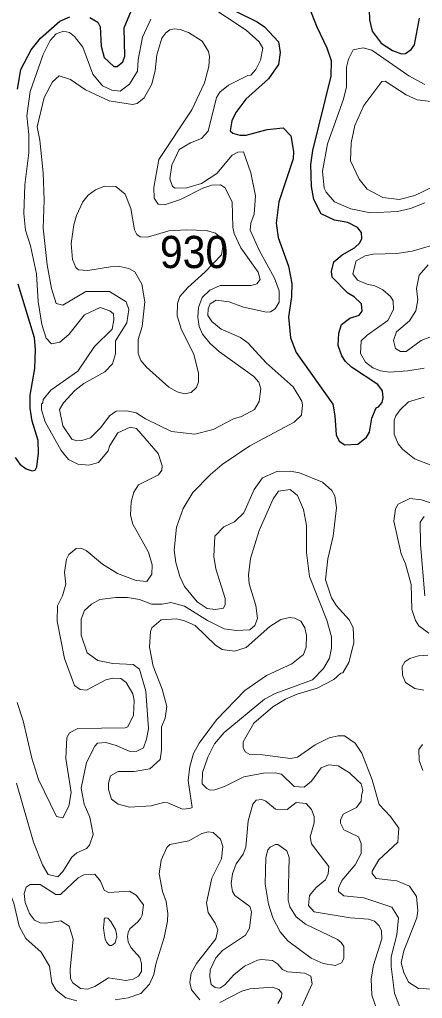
# Model space of a CAD drawing. Extents: x 763.2 to 816.8, y 7896.5 to 7952.7.
# Drawn here: x 777.389 to 779.389, y 7931.066 to 7935.931 of the extents above; entities that cross this region are included whole.
import ezdxf

# ---------------------------------------------------------------- set-up
doc = ezdxf.new("R2010")
doc.units = 0
doc.header["$LTSCALE"] = 0.064
doc.layers.add('1', color=7, linetype='Continuous', lineweight=25)
doc.layers.add('2', color=7, linetype='Continuous', lineweight=13)
doc.layers.add('21', color=7, linetype='Continuous')

msp = doc.modelspace()

# ---------------------------------------------------------------- linework, layer by layer
at = {"layer": '1'}
for points in [[(777.7382, 7935.942), (777.7766, 7935.9175), (777.7884, 7935.8955), (777.7936, 7935.7995), (777.8095, 7935.7427), (777.8562, 7935.6985), (777.8741, 7935.698), (777.9012, 7935.7217), (777.9114, 7935.7497), (777.9084, 7935.8902), (777.9528, 7935.9983)], [(778.4639, 7935.9704), (778.569, 7935.9194), (778.6052, 7935.8947), (778.6745, 7935.8209), (778.6824, 7935.7675), (778.6743, 7935.7083), (778.6249, 7935.6367), (778.5121, 7935.5353), (778.4627, 7935.4698), (778.4433, 7935.4281), (778.4343, 7935.3785), (778.4482, 7935.3671), (778.482, 7935.3563), (778.5135, 7935.3572), (778.6184, 7935.3853), (778.6981, 7935.3926), (778.7363, 7935.354), (778.7496, 7935.276), (778.7465, 7935.239), (778.6759, 7935.0254), (778.6628, 7934.9186), (778.6729, 7934.8472), (778.7234, 7934.7059), (778.7414, 7934.6195), (778.7385, 7934.5538), (778.7236, 7934.4535), (778.7333, 7934.3491), (778.7614, 7934.2761), (778.9435, 7934.0193), (778.9538, 7933.9621), (778.96, 7933.8668), (778.976, 7933.8365)], [(779.1376, 7933.9499), (779.1585, 7934.0017), (779.1716, 7934.0063), (779.1887, 7934.0285), (779.1934, 7934.0503), (779.1902, 7934.0852), (779.1682, 7934.1168), (779.0369, 7934.2042), (779.0076, 7934.232), (778.989, 7934.26), (778.9701, 7934.3106), (778.9743, 7934.3732), (778.987, 7934.4159), (779.0286, 7934.4465), (779.0746, 7934.4617), (779.09, 7934.4824), (779.0868, 7934.5188), (779.05, 7934.5523), (779.0189, 7934.5706), (778.9407, 7934.6509), (778.9373, 7934.6786), (778.9494, 7934.7268), (778.9899, 7934.7624), (779.0515, 7934.7966), (779.0788, 7934.822), (779.0881, 7934.843), (779.0866, 7934.8734), (779.0669, 7934.897), (779.0179, 7934.9225), (778.9529, 7934.9336), (778.8857, 7934.9657), (778.8491, 7935.0367), (778.8386, 7935.1011), (778.8354, 7935.2102), (778.8455, 7935.2801), (778.9365, 7935.6502), (778.937, 7935.7255), (778.9164, 7935.7896), (778.8669, 7935.8928), (778.8257, 7935.9976)], [(779.1246, 7935.9812), (779.1266, 7935.9299), (779.1395, 7935.8735), (779.1849, 7935.8134), (779.2412, 7935.7775), (779.2857, 7935.7603), (779.3053, 7935.7619), (779.3331, 7935.7815), (779.3495, 7935.8061), (779.3738, 7935.9375)], [(777.3792, 7935.5849), (777.3957, 7935.6827), (777.4471, 7935.7803), (777.4927, 7935.8388), (777.5886, 7935.9229), (777.6378, 7935.9441)], [(777.3675, 7933.754), (777.3894, 7933.7207), (777.4209, 7933.6982), (777.4521, 7933.6879), (777.466, 7933.6913), (777.4742, 7933.7084), (777.4827, 7933.7764), (777.4805, 7933.8385), (777.4514, 7933.9349), (777.4417, 7933.9992), (777.4417, 7934.0649), (777.4646, 7934.1971), (777.4678, 7934.2907), (777.4626, 7934.3499), (777.3822, 7934.6162)], [(778.976, 7933.8365), (779.004, 7933.8178), (779.069, 7933.8206), (779.1112, 7933.8554), (779.1263, 7933.8807), (779.1376, 7933.9499)]]:
    msp.add_lwpolyline(points, dxfattribs=at)
at = {"layer": '2'}
for points in [[(778.3133, 7936.011), (778.5132, 7935.8782), (778.5776, 7935.8202), (778.5966, 7935.7886), (778.5856, 7935.7295), (778.5611, 7935.6834), (778.5365, 7935.6553), (778.5216, 7935.653), (778.4258, 7935.6045), (778.383, 7935.5704), (778.3658, 7935.5438), (778.3254, 7935.3768), (778.2917, 7935.3403), (778.2378, 7935.3183), (778.1812, 7935.2845), (778.1453, 7935.2068), (778.1352, 7935.1387), (778.1486, 7935.1011)], [(779.5817, 7935.9661), (779.5667, 7935.8749), (779.577, 7935.7851), (779.5854, 7935.7648), (779.6172, 7935.7363), (779.7098, 7935.6888), (779.7187, 7935.6689), (779.6829, 7935.6135), (779.623, 7935.5714), (779.5748, 7935.5498), (779.4584, 7935.5202), (779.3623, 7935.5324), (779.3075, 7935.5575), (779.2042, 7935.6246), (779.1878, 7935.6236)], [(777.6695, 7933.303), (777.6931, 7933.3035), (777.7198, 7933.2928), (777.8002, 7933.2251), (777.8742, 7933.1788), (777.9682, 7933.1436), (778.0206, 7933.1388), (778.0463, 7933.1742), (778.0478, 7933.2216), (778.0296, 7933.2842), (777.9507, 7933.4229), (777.9398, 7933.4675), (777.9428, 7933.5349), (777.9561, 7933.5824), (777.9793, 7933.6184), (778.0787, 7933.6679), (778.0953, 7933.6923), (778.0972, 7933.7139), (778.0776, 7933.7746), (777.9699, 7933.8988), (777.9374, 7933.9046), (777.8772, 7933.8763), (777.8368, 7933.8139), (777.8281, 7933.7874), (777.7813, 7933.7301), (777.7335, 7933.7156), (777.6778, 7933.722), (777.6321, 7933.7442), (777.5951, 7933.789), (777.5152, 7933.9322), (777.4976, 7933.9907), (777.4976, 7934.02), (777.5041, 7934.0254), (777.5064, 7934.0435), (777.5432, 7934.0896), (777.6787, 7934.1829), (777.7605, 7934.3055), (777.849, 7934.3929), (777.8573, 7934.4384), (777.8546, 7934.4692), (777.8362, 7934.4836), (777.7896, 7934.5005), (777.7113, 7934.4631), (777.6337, 7934.366), (777.5893, 7934.3271), (777.5472, 7934.3191), (777.5207, 7934.3471), (777.4989, 7934.4155), (777.4811, 7934.5298), (777.4726, 7934.6678), (777.4431, 7934.8058), (777.4185, 7934.8847), (777.4105, 7934.968), (777.4155, 7935.109), (777.435, 7935.2687), (777.4351, 7935.3599), (777.4253, 7935.4527), (777.4407, 7935.5742), (777.5055, 7935.7577), (777.54, 7935.8268), (777.57, 7935.86), (777.6067, 7935.8732), (777.6371, 7935.8666), (777.6617, 7935.8468), (777.703, 7935.7935), (777.752, 7935.6604), (777.8006, 7935.6025), (777.8466, 7935.5807), (777.8879, 7935.576), (777.9346, 7935.6105), (777.974, 7935.6738), (777.9778, 7935.7311), (777.9994, 7935.8429), (778.0399, 7935.9325)], [(779.4006, 7935.6089), (779.3221, 7935.6514), (779.1373, 7935.779), (779.0942, 7935.7911), (779.0446, 7935.78), (779.0219, 7935.7343), (779.0115, 7935.694), (779.0113, 7935.5964), (778.9967, 7935.5362), (778.9178, 7935.3127), (778.8929, 7935.1781), (778.9009, 7935.0925), (778.9106, 7935.0729), (778.9526, 7935.0254), (779.0332, 7934.9907), (779.1318, 7934.9712), (779.2657, 7934.9771), (779.3306, 7934.9917), (779.4006, 7935.0206)], [(779.1878, 7935.6236), (779.0979, 7935.5047), (779.0539, 7935.4044), (779.0358, 7935.3186), (779.0326, 7935.2286), (779.0749, 7935.1377)], [(778.1486, 7935.1011), (778.1613, 7935.0927), (778.2196, 7935.0949), (778.2915, 7935.117), (778.3689, 7935.1656), (778.4443, 7935.2567)], [(778.4443, 7935.2567), (778.4719, 7935.2723), (778.5003, 7935.2738), (778.5363, 7935.1693), (778.5608, 7935.055), (778.5542, 7934.9637), (778.5368, 7934.9193), (778.5332, 7934.8842), (778.5776, 7934.7848), (778.655, 7934.6461), (778.6773, 7934.5823), (778.6774, 7934.5264), (778.658, 7934.4934), (778.6339, 7934.4782), (778.6153, 7934.4766), (778.5007, 7934.501), (778.4299, 7934.5281), (778.3648, 7934.5369), (778.3352, 7934.5176), (778.326, 7934.4929), (778.3243, 7934.4602), (778.3427, 7934.4302), (778.3894, 7934.3931), (778.4856, 7934.3506), (778.5244, 7934.3235), (778.6124, 7934.2246), (778.7475, 7934.1055), (778.7896, 7934.0346), (778.7941, 7934.0163), (778.7882, 7933.9645), (778.7525, 7933.9306), (778.532, 7933.8122), (778.3949, 7933.7205), (778.3369, 7933.6706), (778.2496, 7933.5811), (778.201, 7933.5003), (778.1681, 7933.4082), (778.1566, 7933.2947), (778.1647, 7933.2319), (778.184, 7933.1631), (778.2073, 7933.1134), (778.27, 7933.0369), (778.3202, 7933.004), (778.3612, 7932.9992), (778.4021, 7933.006), (778.4096, 7933.0238), (778.4096, 7933.0536), (778.3639, 7933.2006), (778.3536, 7933.2618), (778.3586, 7933.3642), (778.4023, 7933.4101), (778.4552, 7933.4354), (778.5023, 7933.4794), (778.5531, 7933.5962), (778.5945, 7933.6536), (778.6667, 7933.6857), (778.7327, 7933.6859), (778.7787, 7933.6778), (778.8931, 7933.6324), (778.9399, 7933.591), (778.9536, 7933.5646), (778.9616, 7933.5042), (778.9465, 7933.363), (778.9193, 7933.2512), (778.9077, 7933.1466), (778.9368, 7933.0572), (778.9619, 7933.0172), (779.0258, 7932.9481), (779.0455, 7932.9102), (779.0489, 7932.8331), (779.0231, 7932.7358), (778.9934, 7932.6845), (778.9845, 7932.6828), (778.9497, 7932.6504), (778.8656, 7932.6083), (778.7663, 7932.5782), (778.7085, 7932.5526), (778.6467, 7932.5148), (778.5527, 7932.4336), (778.4987, 7932.3407), (778.4996, 7932.3127), (778.5095, 7932.2913), (778.5326, 7932.2778), (778.5953, 7932.2775), (778.7341, 7932.2579), (778.7684, 7932.2647), (778.8557, 7932.3272), (778.9265, 7932.3619), (778.9707, 7932.3712), (779.0029, 7932.371), (779.0555, 7932.335), (779.0882, 7932.2856), (779.1393, 7932.1526), (779.1743, 7932.0296), (779.2313, 7931.9701)], [(779.0749, 7935.1377), (779.1153, 7935.0889), (779.1929, 7935.047), (779.2731, 7935.037), (779.3513, 7935.0567), (779.5361, 7935.1455)], [(779.4853, 7934.8231), (779.3381, 7934.7799), (779.2626, 7934.7691), (779.1442, 7934.7656), (779.1048, 7934.7574), (779.0595, 7934.7314), (779.0431, 7934.6678), (779.0674, 7934.6361), (779.1141, 7934.6165), (779.1528, 7934.6084), (779.1929, 7934.5885), (779.2301, 7934.5547), (779.243, 7934.5324), (779.2459, 7934.4898), (779.2172, 7934.4351), (779.1142, 7934.3626), (779.0849, 7934.3338), (779.082, 7934.2717), (779.1058, 7934.2289), (779.1423, 7934.1998), (779.1804, 7934.1856), (779.2248, 7934.179), (779.317, 7934.1854), (779.3973, 7934.1988)], [(779.4182, 7934.7127), (779.372, 7934.6604), (779.3598, 7934.5949), (779.366, 7934.5383), (779.3559, 7934.4842), (779.3252, 7934.4341), (779.2595, 7934.3795), (779.2447, 7934.3358), (779.2545, 7934.296), (779.2799, 7934.2811), (779.3091, 7934.281), (779.3825, 7934.3367), (779.4265, 7934.3531)], [(779.3973, 7934.0541), (779.3199, 7934.0316), (779.2783, 7933.9921), (779.2565, 7933.961), (779.2495, 7933.94), (779.248, 7933.8703), (779.2688, 7933.8231), (779.2894, 7933.7955), (779.35, 7933.7476), (779.4486, 7933.7093)], [(777.3729, 7932.1356), (777.4583, 7931.8431), (777.5023, 7931.7293), (777.5305, 7931.6827), (777.5791, 7931.6706), (777.6043, 7931.6976), (777.6488, 7931.7681), (777.673, 7931.789), (777.7215, 7931.8114), (777.7365, 7931.827), (777.7538, 7931.8813), (777.7383, 7931.9674), (777.7095, 7932.0316), (777.6949, 7932.1106), (777.7211, 7932.2381), (777.7622, 7932.3203), (777.7762, 7932.3351), (777.8163, 7932.3383), (777.8683, 7932.3237), (777.9334, 7932.2945), (777.9672, 7932.2926), (778.0044, 7932.312), (778.0195, 7932.3539), (778.0283, 7932.4064), (778.015, 7932.5938), (777.9843, 7932.7021), (777.9525, 7932.726), (777.8514, 7932.7309), (777.777, 7932.7462), (777.7244, 7932.7844), (777.6949, 7932.8718), (777.6948, 7932.9507), (777.7112, 7932.9939), (777.7452, 7933.0253), (777.7874, 7933.0481), (777.8663, 7933.0582), (777.9248, 7933.0581), (777.984, 7933.0483), (778.0446, 7933.0254), (778.0976, 7933.0254), (778.1396, 7933.0335), (778.2069, 7933.0157), (778.3225, 7932.945), (778.4048, 7932.9038), (778.464, 7932.8939), (778.5318, 7932.8978), (778.5574, 7932.9202), (778.5706, 7932.9551), (778.5623, 7933.0183), (778.5283, 7933.1274), (778.5248, 7933.169), (778.536, 7933.2531), (778.5792, 7933.3925), (778.6477, 7933.549), (778.6736, 7933.5867), (778.7326, 7933.5956), (778.7691, 7933.5658), (778.7992, 7933.4964), (778.8135, 7933.417), (778.814, 7933.2819), (778.8276, 7933.1627), (778.9139, 7932.9455), (778.9369, 7932.864), (778.9371, 7932.8061), (778.9271, 7932.7568), (778.8981, 7932.7054), (778.8434, 7932.6491), (778.6581, 7932.5814), (778.6053, 7932.5536), (778.4053, 7932.3881), (778.3571, 7932.3317), (778.3232, 7932.2655), (778.2977, 7932.1882), (778.2948, 7932.1331), (778.318, 7932.1096), (778.3358, 7932.1019), (778.3577, 7932.1021), (778.4068, 7932.1192), (778.5019, 7932.1672), (778.5993, 7932.1856), (778.6578, 7932.1871)], [(779.4296, 7933.5284), (779.3842, 7933.5445), (779.3257, 7933.5512), (779.268, 7933.523), (779.2561, 7933.4994), (779.2466, 7933.4383), (779.2835, 7933.275), (779.3055, 7933.2267), (779.333, 7933.123), (779.337, 7932.9988), (779.3548, 7932.9449), (779.3715, 7932.9182), (779.4211, 7932.8809)], [(779.3975, 7933.4606), (779.3778, 7933.4331), (779.3793, 7933.3228), (779.4006, 7933.0671)], [(777.6015, 7933.0678), (777.6188, 7933.125), (777.6126, 7933.1854), (777.6226, 7933.2498), (777.6341, 7933.272), (777.6695, 7933.303)], [(777.3762, 7932.5366), (777.4069, 7932.4459), (777.4502, 7932.2594), (777.482, 7932.1537), (777.5727, 7931.9696), (777.6028, 7931.9644), (777.6338, 7932.0213), (777.6453, 7932.0895), (777.6192, 7932.2578), (777.6236, 7932.3635), (777.6375, 7932.3856), (777.6784, 7932.4071), (777.9134, 7932.4107), (777.9263, 7932.416), (777.9542, 7932.4742), (777.9578, 7932.5471), (777.9512, 7932.5802), (777.9181, 7932.6357), (777.8911, 7932.6555), (777.8512, 7932.6571), (777.8163, 7932.6489), (777.7219, 7932.5982), (777.689, 7932.6013), (777.6617, 7932.622), (777.6126, 7932.7558), (777.5749, 7932.9415), (777.5767, 7933.018), (777.6015, 7933.0678)], [(779.4163, 7932.7722), (779.3703, 7932.7688), (779.3257, 7932.756), (779.3023, 7932.7392), (779.2891, 7932.7161), (779.2905, 7932.6728), (779.3051, 7932.6366), (779.3517, 7932.6067), (779.3965, 7932.5978)], [(779.3894, 7932.3284), (779.3715, 7932.3031), (779.3726, 7932.2487), (779.3909, 7932.1993)], [(778.8868, 7932.2124), (778.9221, 7932.2266), (778.9708, 7932.2228), (779.0272, 7932.1871), (779.0635, 7932.1529), (779.0848, 7932.1333), (779.093, 7932.1001), (779.0865, 7932.0765), (779.085, 7932.0471), (779.0624, 7932.0151), (778.9962, 7931.9811), (778.9818, 7931.9521), (778.9816, 7931.9364), (778.9996, 7931.9035), (779.0716, 7931.8697), (779.0849, 7931.8365), (779.0847, 7931.7872), (779.0546, 7931.7299), (778.9895, 7931.6524), (778.972, 7931.6143), (778.9718, 7931.5981), (778.9993, 7931.5762), (779.0989, 7931.5657), (779.2378, 7931.5196), (779.2708, 7931.4662), (779.2612, 7931.3816), (779.2333, 7931.2732), (779.233, 7931.2242), (779.2501, 7931.092), (779.2772, 7931.0227)], [(778.6578, 7932.1871), (778.6893, 7932.1801), (778.7529, 7932.1186), (778.8012, 7932.1166), (778.8375, 7932.1467), (778.8868, 7932.2124)], [(778.5101, 7931.381), (778.5301, 7931.416), (778.5411, 7931.4968), (778.5326, 7931.523), (778.4581, 7931.5773), (778.4459, 7931.5974), (778.4394, 7931.638), (778.4458, 7931.6859), (778.4637, 7931.7345), (778.4993, 7931.7833), (778.513, 7931.8175), (778.5246, 7931.9483), (778.5462, 7932.0309), (778.5632, 7932.0508), (778.5913, 7932.0554), (778.6121, 7932.047), (778.6587, 7932.0063), (778.7173, 7932.0053), (778.7628, 7932.0405), (778.8116, 7932.0345), (778.8385, 7932.0047), (778.8519, 7931.9706), (778.8516, 7931.9391), (778.8322, 7931.87), (778.8381, 7931.8352), (778.9238, 7931.7211), (778.9206, 7931.686), (778.9079, 7931.6554), (778.8615, 7931.6168), (778.8289, 7931.5769), (778.8227, 7931.528), (778.8521, 7931.4972), (779.0299, 7931.4674), (779.1212, 7931.4607), (779.1518, 7931.4494), (779.1745, 7931.4268), (779.1853, 7931.4024), (779.1867, 7931.3624), (779.1468, 7931.2321), (779.1345, 7931.164), (779.1376, 7931.0818), (779.1664, 7931.001)], [(779.2313, 7931.9701), (779.2725, 7931.9129), (779.2662, 7931.8431), (779.1722, 7931.755), (779.1402, 7931.6989), (779.1396, 7931.6862)], [(778.2832, 7931.0598), (778.2431, 7931.1087), (778.2337, 7931.1447), (778.2413, 7931.1917), (778.2675, 7931.2401), (778.3631, 7931.3622), (778.3731, 7931.4071), (778.3601, 7931.4393), (778.3257, 7931.4933), (778.3161, 7931.5412), (778.3428, 7931.6642), (778.391, 7931.7602), (778.3981, 7931.8211), (778.3858, 7931.858), (778.3493, 7931.8908), (778.3259, 7931.8946), (778.2936, 7931.885), (778.2292, 7931.8498), (778.1347, 7931.8306), (778.1206, 7931.8162), (778.0918, 7931.7526), (778.0826, 7931.6851), (778.0991, 7931.5972), (778.1169, 7931.5486), (778.1253, 7931.488), (778.1236, 7931.4493), (778.1059, 7931.3685), (778.0646, 7931.2356), (778.0558, 7931.185), (778.0343, 7931.1362), (777.9905, 7931.0911), (777.9281, 7931.0697), (777.8631, 7931.0599)], [(779.1396, 7931.6862), (779.1599, 7931.6613), (779.2626, 7931.6513), (779.3245, 7931.6232), (779.3598, 7931.5723), (779.3662, 7931.5019), (779.3608, 7931.4671), (779.2975, 7931.3028), (779.2842, 7931.2423), (779.2961, 7931.1949), (779.3198, 7931.1475), (779.3702, 7931.1157), (779.5288, 7931.109), (779.6105, 7931.0925), (779.6349, 7931.0566)], [(777.5368, 7931.2257), (777.4954, 7931.2968), (777.4203, 7931.3639), (777.3868, 7931.4253), (777.3598, 7931.5399), (777.3237, 7931.6338)], [(778.644, 7931.2538), (778.5905, 7931.2603), (778.5698, 7931.257), (778.5055, 7931.2265), (778.4523, 7931.1828), (778.4078, 7931.1331), (778.3825, 7931.1177), (778.3599, 7931.1206), (778.3408, 7931.1359), (778.3332, 7931.1739), (778.3355, 7931.2079), (778.3625, 7931.2671), (778.397, 7931.3051), (778.5101, 7931.381)], [(778.8353, 7931.1775), (778.8046, 7931.1917), (778.7197, 7931.1976), (778.694, 7931.2094), (778.6688, 7931.2375), (778.644, 7931.2538)], [(777.6734, 7931.0539), (777.6186, 7931.0684), (777.5704, 7931.107), (777.5488, 7931.1431), (777.5368, 7931.2257)], [(778.7761, 7930.9934), (778.8418, 7931.1384), (778.8353, 7931.1775)], [(778.6712, 7931.0406), (778.6896, 7931.0727), (778.6907, 7931.0929), (778.6762, 7931.1105), (778.6446, 7931.122), (778.5325, 7931.1139), (778.4928, 7931.1022), (778.3837, 7931.0461)]]:
    msp.add_lwpolyline(points, dxfattribs=at)
for points in [[(778.2799, 7934.4049), (778.2733, 7934.452), (778.2768, 7934.5002), (778.296, 7934.5496), (778.334, 7934.586), (778.3845, 7934.6098), (778.5381, 7934.61), (778.5669, 7934.6178), (778.5835, 7934.639), (778.5742, 7934.6754), (778.4869, 7934.797), (778.455, 7934.867), (778.4475, 7934.8999), (778.4439, 7935.0253), (778.4072, 7935.0967), (778.387, 7935.1091), (778.3439, 7935.1073), (778.2995, 7935.0927), (778.188, 7935.0371), (778.1083, 7935.0106), (778.0762, 7935.0141), (778.057, 7935.0432), (778.0547, 7935.0971), (778.081, 7935.2357), (778.2442, 7935.4819), (778.3071, 7935.6158), (778.3291, 7935.6972), (778.3323, 7935.7479), (778.3263, 7935.7729), (778.295, 7935.8235), (778.2272, 7935.8668), (778.1859, 7935.8821), (778.157, 7935.8849), (778.1348, 7935.8795), (778.1143, 7935.8652), (778.0955, 7935.8382), (778.0697, 7935.7551), (778.0614, 7935.6775), (778.0461, 7935.6099), (778.0077, 7935.5423), (777.9727, 7935.5143), (777.9488, 7935.5086), (777.8335, 7935.5265), (777.7166, 7935.5815), (777.6421, 7935.6333), (777.5847, 7935.6513), (777.5524, 7935.6212), (777.5108, 7935.543), (777.4762, 7935.3974), (777.4892, 7935.331), (777.5057, 7935.17), (777.5105, 7935.0334), (777.5058, 7934.8939), (777.5258, 7934.7117), (777.5469, 7934.5948), (777.5701, 7934.5194), (777.6032, 7934.5114), (777.7183, 7934.5798), (777.8357, 7934.5798), (777.9179, 7934.5289), (777.9313, 7934.4903), (777.9213, 7934.4241), (777.8643, 7934.335), (777.8653, 7934.2702), (777.8501, 7934.2199), (777.8122, 7934.181), (777.7086, 7934.1219), (777.6635, 7934.0869), (777.6071, 7934.0258), (777.5867, 7933.9935), (777.6031, 7933.9116), (777.6489, 7933.8458), (777.6728, 7933.8375), (777.6985, 7933.8386), (777.7413, 7933.8524), (777.7922, 7933.9034), (777.8359, 7933.9618), (777.8683, 7933.985), (777.9215, 7933.9866), (777.9675, 7933.9767), (778.0137, 7933.9474), (778.1437, 7933.8837), (778.2584, 7933.87), (778.3507, 7933.8942), (778.4508, 7933.9472), (778.4908, 7933.9591), (778.5554, 7933.9932), (778.5785, 7934.0321), (778.587, 7934.0952), (778.576, 7934.1289), (778.5522, 7934.1564), (778.3807, 7934.2805), (778.3346, 7934.3216), (778.2963, 7934.3681)], [(778.1914, 7934.3936), (778.1716, 7934.4594), (778.1732, 7934.5199), (778.1852, 7934.5544), (778.2237, 7934.5987), (778.309, 7934.6761), (778.3908, 7934.7623), (778.3981, 7934.8037), (778.386, 7934.8482), (778.3613, 7934.8693), (778.3167, 7934.8822), (778.2183, 7934.8857), (778.1305, 7934.8804), (778.0244, 7934.8491), (777.9881, 7934.851), (777.9716, 7934.8636), (777.9598, 7934.8867), (777.9414, 7934.9918), (777.9138, 7935.0626), (777.8674, 7935.1011), (777.8105, 7935.1026), (777.7657, 7935.0852), (777.7289, 7935.0578), (777.703, 7935.0254), (777.672, 7934.957), (777.6587, 7934.911), (777.6455, 7934.8176), (777.6516, 7934.7384), (777.6688, 7934.6989), (777.6806, 7934.6875), (777.7276, 7934.6836), (777.84, 7934.7016), (777.8861, 7934.7031), (777.9314, 7934.6934), (777.9612, 7934.6779), (777.9955, 7934.6153), (778.0102, 7934.5286), (777.9974, 7934.4056), (777.9774, 7934.341), (777.9777, 7934.2721), (777.9904, 7934.2372), (778.0191, 7934.2031), (778.1307, 7934.1036), (778.1714, 7934.0806), (778.2075, 7934.0706), (778.2402, 7934.0769), (778.2667, 7934.1027), (778.2764, 7934.1306), (778.2778, 7934.1756), (778.2548, 7934.2668)], [(778.5068, 7932.5964), (778.6156, 7932.6707), (778.74, 7932.7296), (778.7985, 7932.7751), (778.8121, 7932.8119), (778.8139, 7932.8718), (778.8058, 7932.9079), (778.7857, 7932.9411), (778.7563, 7932.9562), (778.7282, 7932.9594), (778.6868, 7932.9493), (778.6311, 7932.9148), (778.5139, 7932.8099), (778.4566, 7932.792), (778.395, 7932.8005), (778.362, 7932.8216), (778.2602, 7932.9197), (778.2082, 7932.9429), (778.168, 7932.953), (778.0926, 7932.9479), (778.0453, 7932.9075), (778.0383, 7932.8889), (778.0333, 7932.8112), (778.0514, 7932.718), (778.0973, 7932.6029), (778.1203, 7932.5168), (778.1125, 7932.4597), (778.0938, 7932.4154), (778.0941, 7932.2998), (778.0861, 7932.2541), (778.036, 7932.2068), (777.9584, 7932.1939), (777.8785, 7932.1938), (777.8398, 7932.1718), (777.8296, 7932.1356), (777.8296, 7932.104), (777.8458, 7932.0562), (777.8784, 7932.0321), (777.9341, 7932.0164), (778.0427, 7932.0229), (778.103, 7932.0391), (778.1247, 7932.0375), (778.197, 7932.0066), (778.2348, 7932.0092), (778.2458, 7932.0156), (778.2257, 7932.1485), (778.2338, 7932.2184), (778.253, 7932.2828), (778.2807, 7932.3346), (778.366, 7932.4505)], [(778.7207, 7931.3519), (778.6827, 7931.3967), (778.6466, 7931.4667), (778.6252, 7931.5341), (778.6086, 7931.634), (778.6116, 7931.7668), (778.622, 7931.8054), (778.633, 7931.8185), (778.6591, 7931.8318), (778.6708, 7931.8312), (778.7154, 7931.799), (778.7266, 7931.7662), (778.7219, 7931.5541), (778.7301, 7931.5206), (778.7614, 7931.4724), (778.8086, 7931.4349), (778.9667, 7931.3588), (778.9858, 7931.3444), (778.9996, 7931.3234), (778.9992, 7931.265), (778.9866, 7931.2429), (778.9579, 7931.2304), (778.8968, 7931.2389), (778.8366, 7931.2662)], [(777.6553, 7931.3598), (777.6355, 7931.4257), (777.5944, 7931.4523), (777.5198, 7931.4395), (777.4916, 7931.4413), (777.4622, 7931.4552), (777.4384, 7931.4888), (777.4165, 7931.543), (777.4121, 7931.5873), (777.4221, 7931.6198), (777.4418, 7931.6315), (777.4914, 7931.6315), (777.5689, 7931.5825), (777.5921, 7931.5826), (777.6805, 7931.6647), (777.7081, 7931.6796), (777.7628, 7931.6842), (777.7899, 7931.6492), (777.8088, 7931.6037), (777.8311, 7931.5923), (777.9346, 7931.5986), (777.968, 7931.5786), (778.0035, 7931.5316), (777.9968, 7931.48), (777.9896, 7931.4641), (777.9753, 7931.4474), (777.9366, 7931.4114), (777.9282, 7931.3936), (777.925, 7931.3734), (777.9257, 7931.3625), (777.9285, 7931.346), (777.9435, 7931.3174), (777.9855, 7931.2699), (777.9935, 7931.2393), (777.9938, 7931.2007), (777.9797, 7931.176), (777.9535, 7931.1614), (777.9164, 7931.1551), (777.8306, 7931.1682), (777.7631, 7931.1255), (777.7262, 7931.1124), (777.6911, 7931.116), (777.6531, 7931.1444), (777.6422, 7931.1658), (777.6405, 7931.2093)], [(777.8203, 7931.3465), (777.8137, 7931.3601), (777.8083, 7931.3902), (777.806, 7931.4167), (777.8083, 7931.4498), (777.8095, 7931.4606), (777.8144, 7931.4671), (777.827, 7931.4656), (777.8427, 7931.4484), (777.8654, 7931.4093), (777.8706, 7931.3877), (777.8722, 7931.3704), (777.8671, 7931.358), (777.8636, 7931.3426), (777.8552, 7931.335), (777.8455, 7931.329), (777.8356, 7931.3299), (777.828, 7931.335)]]:
    msp.add_lwpolyline(points, close=True, dxfattribs=at)

# ---------------------------------------------------------------- texts
at = {"layer": '21', "width": 0.95}
msp.add_text('930', height=0.16, dxfattribs=at).set_placement((778.0856, 7934.6959))

doc.saveas('drawing.dxf')
